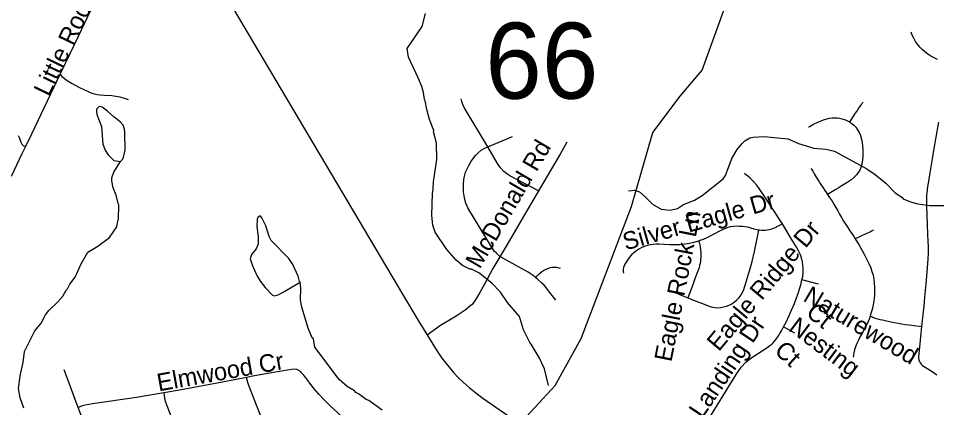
# Model space of a CAD drawing. Extents: x 1383679 to 1536984, y 460658 to 651027.
# Drawn here: x 1421260 to 1426213, y 557755 to 559856 of the extents above; entities that cross this region are included whole.
import ezdxf

# ---------------------------------------------------------------- set-up
doc = ezdxf.new("R2010")
doc.units = 0
for name, color, linetype in [('Exist Hydrographic Creek Single Shore', 7, 'Continuous'), ('Exist Hydrographic Misc Water Feature', 7, 'Continuous'), ('Exist Road Non-System Type 51', 7, 'Continuous'), ('Exist Road Non-System Type 51 Label', 7, 'Continuous'), ('Exist Road Primary NC Attributed', 7, 'Continuous'), ('Exist Road Secondary Structure Standard Bridge Number Label', 7, 'Continuous'), ('Exist Road Secondary Type 51 Attributed', 7, 'Continuous'), ('Exist Road Secondary Type 51 Label', 7, 'Continuous')]:
    doc.layers.add(name, color=color, linetype=linetype)

msp = doc.modelspace()

# ---------------------------------------------------------------- linework, layer by layer
at = {"layer": 'Exist Hydrographic Creek Single Shore'}
msp.add_lwpolyline([(1423934.9, 557636.2), (1424155.9, 557874.7), (1424294.9, 558127.9), (1424566.9, 558841.3), (1424682.8, 559239.4), (1424828.8, 559436.7), (1424947.8, 559575.4), (1425070.8, 559914.3)], dxfattribs=at)
at = {"layer": 'Exist Hydrographic Misc Water Feature'}
for points in [[(1424119.9, 557874.1), (1424097.5, 557964.5), (1424068.9, 558025.2), (1424026.5, 558098.1), (1424018.7, 558106.3), (1423984.3, 558175.1), (1423961.9, 558247.6), (1423897.6, 558323.1), (1423860.9, 558377.9), (1423813.9, 558427), (1423743.2, 558482.6), (1423703.6, 558501.5), (1423695.6, 558501.7), (1423656.1, 558522.7), (1423620.7, 558551.5), (1423570, 558608.6), (1423508.2, 558702.1), (1423494.9, 558740.4), (1423490.1, 558792.5), (1423492.8, 558910.3), (1423497.4, 558934.2), (1423498.3, 558974.2), (1423517, 559093.7), (1423515, 559181.7), (1423498.8, 559244.2), (1423500.6, 559250), (1423477.5, 559310.9), (1423463.2, 559364.9), (1423454.1, 559411), (1423450.3, 559417.1), (1423445.2, 559455.2), (1423435.9, 559487.4), (1423417, 559535.8), (1423363.5, 559647.1), (1423356.5, 559693.2), (1423437.2, 559811.3), (1423454.9, 559882.8)], [(1421810.5, 559082.7), (1421824.9, 559099.5), (1421835.9, 559145.1), (1421834, 559241.2), (1421832.4, 559257.2), (1421824.9, 559279.4), (1421811.3, 559295.7), (1421773.9, 559324.6), (1421740.6, 559355.3), (1421711.1, 559376), (1421695.2, 559380.4), (1421680.8, 559366.7), (1421680.5, 559352.7), (1421682.2, 559336.7), (1421708.7, 559272.1), (1421714.6, 559176), (1421727.8, 559143.7), (1421743.3, 559119.4), (1421774.6, 559088.7), (1421810.5, 559082.7)], [(1425084.3, 559037.1), (1425107.4, 559100.3), (1425136.5, 559147.6), (1425161.2, 559179), (1425177.5, 559194.6), (1425205.9, 559211.9), (1425224, 559215.5), (1425282.1, 559217.7), (1425412.2, 559206.2), (1425467.2, 559179.8), (1425550.7, 559155.9), (1425614.6, 559150.4), (1425662.3, 559139.3), (1425836.2, 559043.2), (1425880.6, 559013.8), (1425939.3, 558965.9), (1425989.3, 558913.6), (1426024.8, 558890.8), (1426032.7, 558882.6), (1426072.2, 558865.7), (1426112, 558854.8), (1426175.8, 558845.3), (1426303.8, 558846.3)], [(1421288.3, 557752.6), (1421269.5, 557807.1), (1421260.6, 557857.3), (1421270.4, 557935), (1421285.8, 557998.6), (1421293.2, 558058.4), (1421347.7, 558169), (1421382.6, 558210.2), (1421405.7, 558255.7), (1421424.2, 558279.2), (1421473.2, 558326.1), (1421500, 558357.4), (1421516.7, 558389), (1421524.9, 558396.8), (1421537.4, 558420.5), (1421566.3, 558459.8), (1421597.9, 558531), (1421633.4, 558594.2), (1421687.4, 558625.5), (1421750.9, 558674), (1421790.4, 558730.4), (1421795.3, 558762.3), (1421799.4, 558770.2), (1421801.2, 558850.1), (1421797.3, 558856.2), (1421786.3, 558902.4), (1421771.3, 558940.8), (1421764.1, 558979), (1421764.5, 558994.9), (1421775.2, 559026.6), (1421810.5, 559082.7)], [(1424550.8, 558925), (1424583.5, 558928.7), (1424609.2, 558920.1), (1424640.7, 558893.3), (1424679.7, 558852.5), (1424727.1, 558825.4), (1424775, 558820.2), (1424815.2, 558829.3), (1424847.7, 558850.5), (1424906.1, 558875.3), (1424948.5, 558899.4), (1425060.9, 558989.5), (1425073.3, 559007.1), (1425084.3, 559037.1)], [(1422778.9, 558431.2), (1422775.9, 558435.4), (1422768.6, 558463.6), (1422740, 558528.2), (1422718.8, 558560.7), (1422623, 558656.9), (1422611.5, 558679.2), (1422594.8, 558735.5), (1422573.7, 558780), (1422565.9, 558788.1), (1422559.9, 558788.3), (1422551.7, 558780.5), (1422547.6, 558772.6), (1422546.7, 558732.6), (1422553.3, 558676.5), (1422552.5, 558636.6), (1422542, 558612.8), (1422517.3, 558581.4), (1422510.7, 558557.6), (1422519.9, 558525.4), (1422546.7, 558468.7), (1422565.9, 558436.3), (1422591.2, 558403.7), (1422630.3, 558362.8), (1422640.2, 558358.6), (1422660.4, 558364.2), (1422684.6, 558375.5), (1422778.9, 558431.2)], [(1423222.3, 557741.2), (1423149.4, 557792.9), (1423135.6, 557799.2), (1423094.3, 557830.1), (1423080.4, 557836.5), (1423072.6, 557844.7), (1423033.2, 557869.6), (1422990, 557906.6), (1422857.9, 558081.6), (1422851, 558125.7), (1422845.1, 558131.9), (1422822.3, 558184.4), (1422788.8, 558297.2), (1422781.7, 558335.3), (1422783.1, 558399.2), (1422778.9, 558431.2)]]:
    msp.add_lwpolyline(points, dxfattribs=at)
at = {"layer": 'Exist Road Non-System Type 51'}
for p, q in [((1423791.6, 559162.2), (1423924.9, 559217.6)), ((1425575.7, 558422), (1425486.5, 558444.4)), ((1424790.9, 558379.3), (1424869.9, 558347.9)), ((1425448.7, 558156.3), (1425387, 558191.1))]:
    msp.add_line(p, q, dxfattribs=at)
for points in [[(1426216.9, 559634.4), (1426198.7, 559642.5), (1426181.1, 559652.1), (1426164.4, 559663), (1426148.6, 559675.2), (1426135, 559687.5), (1426121.7, 559701.2), (1426109.5, 559716), (1426098.6, 559731.7), (1426089, 559748.3), (1426080.9, 559765.6), (1426075, 559781.2)], [(1421485.5, 559554.7), (1421493.8, 559542.3), (1421508.3, 559530.6), (1421522.9, 559521.3), (1421546.4, 559506.3), (1421588.7, 559483.3), (1421636.7, 559460.7), (1421656.2, 559452.8), (1421670.1, 559448.8), (1421684.4, 559445.3), (1421700.4, 559442.6), (1421724.3, 559441.5), (1421762.9, 559438.8), (1421785.2, 559435.7), (1421807.2, 559431.8), (1421829.6, 559425.8), (1421852.4, 559418.1)], [(1423791.6, 559162.2), (1423663.6, 559374.6), (1423656.9, 559390.2), (1423651.5, 559406.6), (1423648.1, 559420.8)], [(1425744.6, 559295.8), (1425774.1, 559342.2), (1425781.6, 559353.4), (1425789.5, 559365.2), (1425796.9, 559375.8), (1425803.6, 559385.1), (1425809.4, 559393.4), (1425813.6, 559399.6), (1425815.9, 559402.8), (1425816.5, 559403.8)], [(1425522.1, 559270.2), (1425523.5, 559270.8), (1425528.2, 559273.1), (1425535.1, 559278), (1425545.1, 559283.2), (1425556.4, 559288.7), (1425568.6, 559294.2), (1425581.2, 559299.6), (1425594.4, 559304.6), (1425607.9, 559309.2), (1425621.5, 559313.4), (1425635.4, 559316.7), (1425649.1, 559318.7), (1425662.8, 559319.2), (1425675.9, 559318.6), (1425689, 559316.8), (1425702.2, 559313.8), (1425715.5, 559309.6), (1425729.1, 559304), (1425742.1, 559297.4), (1425744.6, 559295.8)], [(1425744.6, 559295.8), (1425754.5, 559289), (1425766.1, 559279.2), (1425776.8, 559267.8), (1425786.5, 559254.6), (1425795.4, 559239.6), (1425802.6, 559222.8), (1425808.1, 559204.7), (1425811.6, 559186.1), (1425813.6, 559167.2), (1425814.9, 559147.9), (1425815.2, 559128.5), (1425814.6, 559108.9), (1425813.2, 559092.8), (1425811.5, 559080.9), (1425809, 559069), (1425805.1, 559055.7), (1425799.4, 559041), (1425791.1, 559025.7), (1425780, 559010.5), (1425766.1, 558996.3), (1425750, 558983.4), (1425732.9, 558971.7), (1425715.4, 558960.4), (1425698.1, 558949.8), (1425682.4, 558940.3), (1425668.4, 558932.1), (1425623.5, 558906.1)], [(1426223.6, 559296), (1426208.2, 559214), (1426195.2, 559143.1), (1426187.8, 559097.7), (1426173.9, 559011.9), (1426162.2, 558934.9), (1426161.1, 558927.3), (1426158.4, 558902.6), (1426157.3, 558877.8), (1426158.5, 558842.7), (1426161.8, 558745.5), (1426164.2, 558687.7), (1426166.3, 558623.5), (1426166.8, 558588.9), (1426165.7, 558555.7), (1426160.5, 558486.2), (1426154.6, 558423.5), (1426148.1, 558351.8), (1426143.9, 558302.3), (1426131.7, 558194), (1426125.7, 558137.6), (1426119.7, 558081.4), (1426115.8, 558031.1), (1426115.7, 558030.1), (1426115.4, 558021.2), (1426116.8, 558012.3), (1426119.6, 558003.8), (1426124, 557996), (1426129.6, 557989), (1426136.3, 557983.1), (1426188.7, 557949.3), (1426213.6, 557932.1)], [(1421258.3, 559224.4), (1421264.8, 559209.1), (1421272.3, 559187.3), (1421278.9, 559176.1), (1421285.4, 559170.1), (1421297.9, 559162.5)], [(1424218.3, 559188), (1424182.4, 559123), (1424129.2, 559034.6), (1424004, 558821.2), (1423952.9, 558734), (1423895.5, 558636), (1423819.2, 558505.8), (1423774.1, 558421.6), (1423750.4, 558379.1), (1423730.8, 558346.4), (1423716.9, 558324.7), (1423706.6, 558311.5), (1423692.8, 558300.4), (1423669.1, 558281), (1423621.1, 558249.1), (1423537, 558197.6), (1423504.1, 558174.8), (1423464.1, 558146.3)], [(1423857.4, 558571), (1423838.1, 558588.4), (1423826.2, 558600.2), (1423810.9, 558622.3), (1423683.6, 558833.8), (1423673.4, 558857.8), (1423667.8, 558878.4), (1423664.1, 558897.9), (1423661.1, 558918.9), (1423660, 558939.5), (1423660, 558960.5), (1423662.1, 558985.7), (1423665.6, 559004.7), (1423671.9, 559025.7), (1423680, 559043.2), (1423689.2, 559061.6), (1423700.6, 559081.1), (1423712.9, 559100.1), (1423726.2, 559116), (1423740.1, 559130.3), (1423755.5, 559143.8), (1423776.5, 559156), (1423791.6, 559162.2)], [(1424064.4, 558924.2), (1423910.9, 559005.2), (1423894.6, 559016.6), (1423878.6, 559030.1), (1423860.4, 559049.2), (1423843.9, 559072.4), (1423791.6, 559162.2)], [(1425381.2, 558746.9), (1425378.1, 558752.1), (1425328.4, 558825.8), (1425290.3, 558886.5), (1425256.3, 558937.6), (1425242.1, 558956.4), (1425223.2, 558977.4), (1425213.7, 558986.2), (1425204.6, 558995.5), (1425176.6, 559017.9)], [(1425535.8, 559046.1), (1425536.6, 559044.5), (1425538.4, 559041.1), (1425541.1, 559036.5), (1425544.2, 559030.8), (1425548.2, 559024.2), (1425552.9, 559016.6), (1425557.9, 559008.2), (1425563.8, 558998.6), (1425570.2, 558988.2), (1425577.4, 558977), (1425584.6, 558965.2), (1425592.4, 558953), (1425600.8, 558940.5), (1425609.4, 558927.6), (1425618.4, 558914), (1425623.5, 558906.1)], [(1425623.5, 558906.1), (1425628, 558899.4), (1425638.1, 558884.2), (1425648.4, 558868.4), (1425658.8, 558852.2), (1425669, 558835), (1425679.1, 558817.3), (1425689.5, 558799.2), (1425700.1, 558780.7), (1425711.2, 558761.9), (1425722.5, 558743.7), (1425733.5, 558726.3), (1425744.2, 558709.8), (1425755.1, 558693.9), (1425765.8, 558678.1), (1425773.9, 558665.2)], [(1425253.6, 558712.8), (1425244.8, 558713.9), (1425228.8, 558718.5), (1425226.3, 558719.2), (1425215.5, 558722.3), (1425202.1, 558726.3), (1425180.3, 558730.2), (1425165.9, 558732.2), (1425148.9, 558733.1), (1425132.6, 558733.8), (1425116.4, 558733.1), (1425099.5, 558730.1), (1425081.1, 558724.8), (1425060.7, 558716.7), (1425042.2, 558708), (1425014.3, 558692.7), (1424987.2, 558678), (1424973.7, 558671.7), (1424953.7, 558662.4), (1424936.1, 558656.6), (1424928.9, 558654.1)], [(1425381.2, 558746.9), (1425365.7, 558737.9), (1425349.8, 558730), (1425344.6, 558727.4), (1425332.8, 558722.2), (1425321.4, 558718.1), (1425310, 558714.6), (1425298.8, 558712.3), (1425289.4, 558711.5), (1425278.6, 558711.1), (1425267.8, 558711.3), (1425256.4, 558712.5), (1425253.6, 558712.8)], [(1425486.5, 558444.4), (1425491.2, 558462.5), (1425493.4, 558482.1), (1425492.4, 558505.7), (1425490.7, 558524.2), (1425488.4, 558541.6), (1425485, 558556.3), (1425477.9, 558578.7), (1425466.1, 558604.3), (1425451.2, 558630.7), (1425425, 558673.8), (1425381.2, 558746.9)], [(1424869.9, 558347.9), (1424911.1, 558331.5), (1424940.6, 558319.8), (1424980.5, 558304), (1424996, 558299.2), (1425006.2, 558297), (1425016.3, 558295.6), (1425030.8, 558294.4), (1425046.4, 558296), (1425062.3, 558298.3), (1425078.6, 558302.4), (1425094.4, 558308.1), (1425107.6, 558315.8), (1425122.9, 558326.3), (1425135.3, 558336.4), (1425148.3, 558350.1), (1425158, 558363.8), (1425166.7, 558379.1), (1425171.9, 558391.7), (1425176.7, 558405.7), (1425182.1, 558421.3), (1425197, 558469.5), (1425205.4, 558498.1), (1425218.1, 558543.7), (1425229.8, 558597.3), (1425253.6, 558712.8)], [(1425871.6, 558712.8), (1425870.1, 558711.9), (1425867, 558709.8), (1425862.2, 558706.9), (1425856, 558703.4), (1425848.6, 558699.9), (1425840.1, 558696.3), (1425830.5, 558692.3), (1425820.5, 558688), (1425811.8, 558684.1), (1425793.5, 558675.3), (1425773.9, 558665.2)], [(1424928.9, 558654.1), (1424921.5, 558651.6), (1424902.8, 558645.3), (1424878.3, 558640), (1424868.5, 558639), (1424854.5, 558636.5), (1424826.7, 558633.5), (1424802.6, 558632.7), (1424773.6, 558633.5), (1424740.9, 558635.5), (1424716.6, 558636.9), (1424700.2, 558636.7), (1424684.4, 558635.5), (1424669.1, 558633.6), (1424654.6, 558630.7), (1424642.4, 558626.9), (1424632.1, 558623.2), (1424619.6, 558617.2), (1424607.2, 558609.8), (1424593.1, 558600.3), (1424579.7, 558590.2), (1424567.3, 558578.7), (1424556, 558566.3), (1424544.6, 558550.5), (1424530.7, 558529.4), (1424527, 558520.6), (1424524.1, 558511.9), (1424522.7, 558500.7), (1424522.7, 558489.7), (1424523.9, 558480.3)], [(1424928.9, 558654.1), (1424931.5, 558647.5), (1424935.2, 558634), (1424937.6, 558619.3), (1424941.3, 558592.8), (1424941.4, 558578.8), (1424941.3, 558567), (1424939.9, 558554.3), (1424938.5, 558543.2), (1424937.1, 558535.4), (1424934.5, 558523.3), (1424931, 558509.3), (1424923.5, 558487.9), (1424910.8, 558455.1), (1424897.4, 558418.4), (1424888, 558394.7), (1424869.9, 558347.9)], [(1425773.9, 558665.2), (1425775.8, 558662.4), (1425785.4, 558646.9), (1425794.8, 558631.5), (1425803.6, 558615.7), (1425812.5, 558599.3), (1425821.8, 558582.6), (1425831.2, 558565.5), (1425840.5, 558547.8), (1425849.1, 558529.4), (1425857, 558510.1), (1425864, 558490.1), (1425869.6, 558469.2), (1425873.8, 558448), (1425876.5, 558426.7), (1425877.9, 558405.4), (1425878.4, 558384.2), (1425877.6, 558362.9), (1425875.5, 558341.6), (1425872.2, 558320.3), (1425868.1, 558299.3), (1425863, 558278.3), (1425856.8, 558257.2), (1425853.8, 558248)], [(1424048.4, 558457.3), (1424036.1, 558467.3), (1424009.5, 558485.8), (1423857.4, 558571)], [(1424048.4, 558457.3), (1424066.6, 558474.7), (1424081.8, 558487.3), (1424092.5, 558494.4), (1424103.8, 558501), (1424115.9, 558506.4), (1424129.9, 558511), (1424140.9, 558512.8), (1424151.6, 558513), (1424162.6, 558512.5), (1424182.9, 558508.1)], [(1424158.9, 558335.4), (1424114.6, 558392.4), (1424106, 558403.2), (1424095.1, 558416), (1424081.4, 558428.8), (1424061.4, 558446.8), (1424048.4, 558457.3)], [(1425387, 558191.1), (1425400.5, 558215.8), (1425417.6, 558251.9), (1425430.5, 558280.1), (1425445.7, 558317.2), (1425457.5, 558347.4), (1425467.2, 558375.9), (1425473.6, 558396.1), (1425479.5, 558417.6), (1425486.5, 558444.4)], [(1425853.8, 558248), (1425850, 558236.4), (1425842.1, 558215.8), (1425832.5, 558196), (1425822.2, 558176.7), (1425811.6, 558157.4), (1425801.1, 558138.2), (1425791.4, 558119.1), (1425783.1, 558100.8), (1425775.8, 558083.2), (1425769.9, 558066.2), (1425766, 558050.4), (1425764.1, 558036.9), (1425763.2, 558027.3)], [(1426131.4, 558191.6), (1426079.4, 558197.8), (1426061.9, 558200), (1426043.1, 558202.6), (1426023.9, 558205.6), (1426004.4, 558209.2), (1425985.2, 558212.9), (1425967.4, 558216.2), (1425950.8, 558219.4), (1425935.4, 558222.8), (1425921.1, 558226.2), (1425908.5, 558229.6), (1425897.4, 558232.7), (1425888.2, 558235), (1425881.9, 558236.7), (1425879.4, 558237.3), (1425853.8, 558248)], [(1424987.2, 557700.1), (1425074.4, 557840.1), (1425131.9, 557933.3), (1425158.2, 557972.6), (1425182.8, 557999.7), (1425202.8, 558016.4), (1425221.2, 558029), (1425246.7, 558045.6), (1425276.2, 558064.9), (1425297.5, 558078.3), (1425313.3, 558090), (1425323.1, 558097.4), (1425331.1, 558105.4), (1425338.7, 558114), (1425346.8, 558124.2), (1425359.5, 558141.9), (1425366.8, 558155.2), (1425375.2, 558169.7), (1425387, 558191.1)], [(1421582.8, 557756.2), (1421517.5, 557930.7), (1421507.1, 557958.5)], [(1423192.4, 557348.3), (1423126.5, 557511.4), (1423101.7, 557577.7), (1423089, 557605.4), (1423079.9, 557622.6), (1423071.8, 557636.6), (1423062.6, 557649), (1423021.2, 557691.3), (1422983.5, 557727.1), (1422942.3, 557764.6), (1422906.5, 557798), (1422881.4, 557825.3), (1422857.6, 557854.4), (1422831.6, 557887.2), (1422799.7, 557930.4), (1422787.3, 557943.3), (1422780.7, 557950.8), (1422769.6, 557957.3), (1422761.3, 557960.8), (1422749.3, 557962.3), (1422732.8, 557961.5), (1422635, 557945), (1422533.5, 557926.6), (1422489.5, 557918.1)], [(1422489.5, 557918.1), (1422360.3, 557893.2), (1422129.6, 557849.2), (1422043.6, 557834.8)], [(1422795, 557143.9), (1422784.4, 557166.9), (1422744.5, 557269.7), (1422685.1, 557416.5), (1422621.7, 557573.3), (1422543.8, 557767.6), (1422502, 557874), (1422496.5, 557890.7), (1422489.5, 557918.1)], [(1422043.6, 557834.8), (1421896.2, 557810), (1421658.6, 557775.9), (1421620, 557768.5), (1421606.2, 557764.8), (1421582.8, 557756.2)], [(1422043.6, 557834.8), (1422047.3, 557806.8), (1422051, 557790.5), (1422162.3, 557498.1), (1422254.9, 557264.6), (1422314.5, 557113.8), (1422333.7, 557066), (1422385.2, 556941.1)], [(1421657.6, 557556.3), (1421582.8, 557756.2)]]:
    msp.add_lwpolyline(points, dxfattribs=at)
at = {"layer": 'Exist Road Primary NC Attributed'}
msp.add_lwpolyline([(1422115.2, 560423.8), (1423331.5, 558366.5), (1423420, 558218.9), (1423518.6, 558059.1), (1423544.4, 558022.4), (1423574.4, 557983.7), (1423607.3, 557945), (1423634.5, 557916.3), (1423659.1, 557891.8), (1423690.5, 557863.6), (1423726.4, 557834.6), (1423764.8, 557805.1), (1424213.6, 557494.3), (1424289.2, 557445.8), (1424323.5, 557424.9), (1424424.9, 557370.6), (1424671.1, 557278.2), (1425559.2, 556944.7), (1425598, 556928.6), (1425636.1, 556911.1), (1425673.6, 556892.2), (1426633.1, 556306.8)], dxfattribs=at)
at = {"layer": 'Exist Road Secondary Type 51 Attributed'}
msp.add_lwpolyline([(1421221.8, 559003.5), (1421280.3, 559125.9), (1421297.9, 559162.5), (1421332.1, 559233.3), (1421382.4, 559339), (1421432.9, 559444.9), (1421485.5, 559554.7), (1421489.4, 559562.8), (1421540.1, 559669.6), (1421599.8, 559794.4), (1421651.4, 559903)], dxfattribs=at)

# ---------------------------------------------------------------- texts
at = {"layer": 'Exist Road Non-System Type 51 Label'}
for s, rotation, p in [('McDonald Rd', 59.6577, (1423747.9, 558499.2)), ('Silver Eagle Dr', 15.7986, (1424535, 558602.7)), ('Eagle Rock Ln', 78.956, (1424782.1, 557998.1)), ('Eagle Ridge Dr', 49.9948, (1425037.6, 558053.8)), ('Naturewood', 329.2165, (1425486.8, 558334.2)), ('Ct', 321.3405, (1425502.1, 558256)), ('Eagles Landing Dr', 56.1072, (1424711.8, 557340.4)), ('Nesting', 323.1306, (1425408.6, 558174.6)), ('Ct', 317.4899, (1425332.1, 558054.8)), ('Elmwood Cr', 10.1258, (1422016.3, 557842.2))]:
    msp.add_text(s, height=95, rotation=rotation, dxfattribs=at).set_placement(p)
at = {"layer": 'Exist Road Secondary Structure Standard Bridge Number Label'}
msp.add_text('66', height=410.1, dxfattribs=at).set_placement((1423778.2, 559422.6))
at = {"layer": 'Exist Road Secondary Type 51 Label'}
msp.add_text('Little Rock Rd', height=95, rotation=64.2909, dxfattribs=at).set_placement((1421423.7, 559429.8))

doc.saveas('drawing.dxf')
